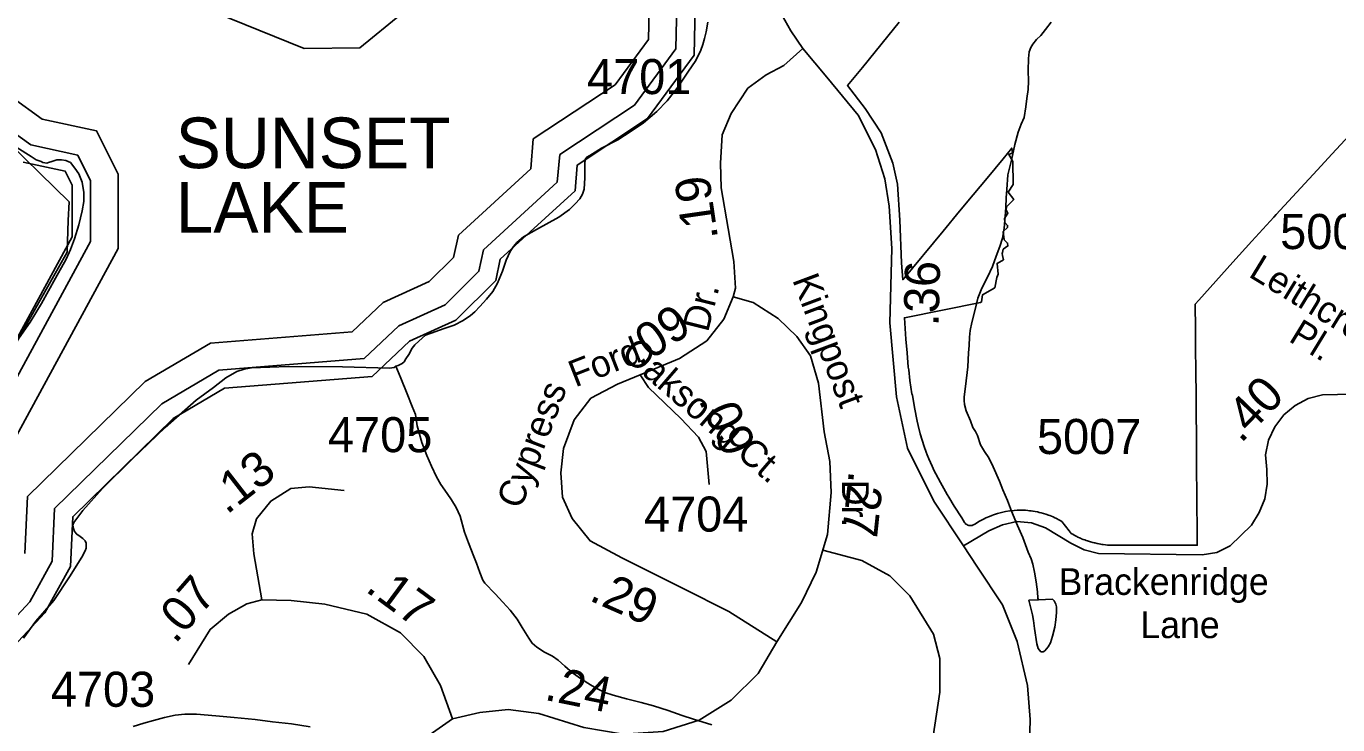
# Model space of a CAD drawing. Extents: x 2001466 to 2224147, y 644118 to 847247.
# Drawn here: x 2060968 to 2065640, y 689110 to 691599 of the extents above; entities that cross this region are included whole.
import ezdxf

# ---------------------------------------------------------------- set-up
doc = ezdxf.new("R2010")
doc.units = 0
for name, color, linetype in [('Exist Boundary Political City Limit New', 7, 'Continuous'), ('Exist Hydrographic Buffer Line', 7, 'Continuous'), ('Exist Hydrographic Lake Shore', 7, 'Continuous'), ('Exist Hydrographic Lake Shore Label', 7, 'Continuous'), ('Exist Hydrographic Misc Water Feature', 7, 'Continuous'), ('Exist Road Non-System Type 51', 7, 'Continuous'), ('Exist Road Secondary Mileage Hundredths English Label', 7, 'Continuous'), ('Exist Road Secondary Type 51 Attributed', 7, 'Continuous'), ('Exist Road Secondary Type 51 Label', 7, 'Continuous'), ('Exist Road Secondary Type 51 Number Label', 7, 'Continuous'), ('Map Preparation Boundary City Limit Buffer Line', 7, 'Continuous')]:
    doc.layers.add(name, color=color, linetype=linetype)

msp = doc.modelspace()

# ---------------------------------------------------------------- linework, layer by layer
at = {"layer": 'Exist Boundary Political City Limit New'}
for points in [[(2064077.9, 691613), (2064037.2, 691563.1), (2063946.9, 691452.2), (2063894.1, 691387.4), (2063956.2, 691305.4), (2064013.8, 691219.3), (2064055, 691111.1), (2064071.1, 691036.2), (2064079.9, 690907.6), (2064086.2, 690755.5), (2064090.1, 690695.9), (2064233.9, 690869.1), (2064292.6, 690939.7), (2064341, 690998), (2064390.8, 691057.8), (2064447.6, 691126.3), (2064478.8, 691164.7), (2064481.5, 691147.5), (2064476.9, 691145.5), (2064467.8, 691141.4), (2064471.2, 691135.6), (2064482.2, 691117.4), (2064483.4, 691035.4), (2064465.5, 691007.7), (2064485.8, 690981.7), (2064459.5, 690955.7), (2064458.6, 690944.7), (2064464.9, 690933.3), (2064453.1, 690913.5), (2064454, 690899.5), (2064463.6, 690889.4), (2064464, 690882.4)], [(2064690, 689792.1), (2064692.1, 689790.8), (2064695.6, 689788.9), (2064700.4, 689786.2), (2064705.8, 689783.4), (2064710.6, 689780.9), (2064714.2, 689779.2), (2064719.8, 689776.7), (2064723.4, 689775.1), (2064727.5, 689773.3), (2064733.5, 689770.9), (2064739.1, 689768.8), (2064743.9, 689767.1), (2064748.6, 689765.4), (2064752.4, 689764.2), (2064759.5, 689762), (2064766.8, 689760), (2064773.1, 689758.4), (2064774.8, 689758), (2064783.4, 689756.1), (2064789.8, 689754.8), (2064795.1, 689753.9), (2064799, 689753.2), (2064804, 689752.5), (2064812, 689751.5), (2064819.9, 689750.8), (2064826.4, 689750.2), (2064834.4, 689749.9), (2064841.4, 689749.7), (2064845.1, 689749.7), (2064953.2, 689749.8), (2065139.2, 689750.1), (2065137.6, 689954.1), (2065137.2, 690000), (2065136.4, 690106), (2065135.1, 690253), (2065133.9, 690401), (2065133.6, 690422.9), (2065132.9, 690520), (2065132.1, 690609), (2065144.8, 690623.2), (2065265.6, 690758), (2065333.5, 690833.8), (2065411.6, 690918.2), (2065420.4, 690927.8), (2065566.4, 691085.7), (2065620, 691143.9), (2065726.4, 691259.4)], [(2060911.4, 690431.7), (2060996.8, 690584.5), (2061082, 690737.3), (2061113.6, 690794.1), (2061118.2, 690907), (2061121, 690973.9), (2061016.6, 691076), (2060906.5, 691183.6)], [(2064464, 690882.4), (2064448.2, 690867.1), (2064451.2, 690838.2), (2064463.5, 690826.4), (2064465.2, 690816.5), (2064448, 690804.6), (2064445.8, 690793.4), (2064444.9, 690788.8), (2064446, 690782.4), (2064448.8, 690767.2), (2064426.2, 690754.2), (2064430.4, 690715.4), (2064425, 690703.5), (2064418, 690667.2), (2064374.8, 690642.2), (2064370.9, 690616.6), (2064367.6, 690614.2), (2064096, 690560.4), (2064101.6, 690484.7), (2064105.6, 690435.2), (2064110.2, 690384.8), (2064111.5, 690374.4), (2064116, 690336.6), (2064123.1, 690288.9), (2064124.5, 690284.4), (2064131.8, 690240.9), (2064141.9, 690191.8), (2064145.5, 690176.6), (2064152.8, 690146.8), (2064166.2, 690101.4), (2064173.8, 690081.1), (2064177.1, 690072), (2064182.9, 690058.1), (2064195.1, 690031.1), (2064201.8, 690015.4), (2064207.9, 690004.2), (2064216.1, 689988.6), (2064224.4, 689973.4), (2064248.5, 689931), (2064254.2, 689921), (2064273.9, 689889.5), (2064300.2, 689847.1), (2064310.4, 689831.4), (2064312.8, 689828.3), (2064315.6, 689825.6), (2064318.9, 689823.3), (2064322.5, 689821.6), (2064326.2, 689820.5), (2064330.1, 689820), (2064334.1, 689820.1), (2064334.9, 689820.2), (2064335.9, 689820.4), (2064338, 689820.8), (2064340.2, 689821.6), (2064341.6, 689822.1), (2064345.1, 689824.1), (2064349.1, 689826.7), (2064361, 689834.1), (2064373.4, 689840.9), (2064380.1, 689844.4), (2064385.9, 689847.1), (2064398.8, 689852.8), (2064407.5, 689856.4), (2064413, 689858.1), (2064427.4, 689862.8), (2064442.1, 689866.6), (2064456.9, 689869.7), (2064471.9, 689872), (2064487, 689873.6), (2064497.9, 689874.8), (2064499.9, 689874.8), (2064503.9, 689874.9), (2064510.4, 689875), (2064515.9, 689874.9), (2064523.4, 689874.6), (2064525.1, 689874.5), (2064527.9, 689874.4), (2064535.4, 689873.9), (2064541.9, 689873.1), (2064548.2, 689872.4), (2064554.2, 689871.5), (2064561.6, 689870.2), (2064570.5, 689868.5), (2064573.4, 689867.9), (2064576.2, 689867.2), (2064583.1, 689865.5), (2064592.2, 689862.9), (2064599.4, 689860.7), (2064608.9, 689857.4), (2064614, 689855.5), (2064619.6, 689853.3), (2064625.6, 689850.8), (2064632.1, 689847.8), (2064635.2, 689846.3), (2064640.8, 689843.7), (2064644.2, 689841.8), (2064651.2, 689838), (2064656.9, 689834.8), (2064683.2, 689800.8), (2064690, 689792.1)]]:
    msp.add_lwpolyline(points, dxfattribs=at)
at = {"layer": 'Exist Hydrographic Buffer Line'}
for points in [[(2063289.2, 691836.1), (2063281.9, 691518.3), (2063135, 691318.1), (2062868.4, 691141.5), (2062859.8, 691043.7), (2062597.3, 690802.9), (2062580.8, 690726.3), (2062461, 690606.9), (2062295.8, 690531.9), (2062171.8, 690415), (2061654.6, 690373.8), (2061451.7, 690254.3), (2061069.5, 689880.3), (2061061.1, 689692.7), (2060981.4, 689547.9), (2060858, 689416.3)], [(2063190.3, 691819.8), (2063184.2, 691551.5), (2063066, 691390.5), (2062774.5, 691197.3), (2062765.1, 691090.4), (2062507.7, 690854.2), (2062490.7, 690775.5), (2062404.1, 690689.2), (2062240.2, 690614.8), (2062129.5, 690510.4), (2061624.1, 690470.2), (2061391.5, 690333), (2060973, 689923.5), (2060963.8, 689720.1)], [(2061480, 691713.8), (2061957.8, 691520.1), (2062156, 691522.1), (2062305.4, 691643.5)], [(2060858, 690002.1), (2061295.9, 690807.2), (2061295.9, 690969.7), (2061295.9, 691071.4), (2061218.7, 691226), (2061025, 691268.1), (2060807.3, 691424.3)], [(2060788.3, 690079.9), (2061197.5, 690832.2), (2061197.5, 690969.7), (2061197.5, 691048.2), (2061151.7, 691139.8), (2060984.2, 691176.2), (2060716.5, 691368.4)]]:
    msp.add_lwpolyline(points, dxfattribs=at)
at = {"layer": 'Exist Hydrographic Lake Shore'}
for points in [[(2063355, 691847), (2063347, 691496.1), (2063181, 691269.8), (2062931, 691104.3), (2062923, 691012.6), (2062657, 690768.6), (2062640.8, 690693.5), (2062499, 690552.1), (2062332.9, 690476.7), (2062200, 690351.5), (2061674.8, 690309.6), (2061491.9, 690201.8), (2061133.9, 689851.5), (2061125.9, 689674.5), (2061034.9, 689509.1), (2060893, 689357.7)], [(2060741.9, 690131.8), (2061131.9, 690848.9), (2061131.9, 690969.7), (2061131.9, 691032.7), (2061107.1, 691082.4), (2060957, 691115)]]:
    msp.add_lwpolyline(points, dxfattribs=at)
at = {"layer": 'Exist Hydrographic Misc Water Feature'}
for points in [[(2063396.3, 691613.3), (2063390.5, 691579.3), (2063384.6, 691555.5), (2063378.2, 691533.3), (2063370.6, 691513.3), (2063352.8, 691477.1), (2063324.5, 691435.2), (2063288.8, 691381.4), (2063250.9, 691333.2), (2063214.8, 691295.2), (2063167, 691255), (2063119, 691222.9), (2063075.4, 691194.7), (2063017.1, 691164.6), (2062975.5, 691138.9), (2062965, 691132.7), (2062959.5, 691124.7), (2062957.7, 691108.7), (2062957.4, 691058.8), (2062955.4, 691018.6), (2062949.9, 691000.8), (2062939.6, 690984.5), (2062923.8, 690966.6), (2062903.9, 690946.5), (2062865.6, 690918.6), (2062786, 690874.3), (2062740.1, 690848.5), (2062715.9, 690828.2), (2062704.2, 690814.1), (2062692.1, 690796.1), (2062678.2, 690766.1), (2062664.4, 690726), (2062646.4, 690684.2), (2062630.2, 690654.2), (2062608.2, 690626.3), (2062584.3, 690600.3), (2062566.4, 690581.9), (2062550.4, 690568.1), (2062524.6, 690550.1), (2062492.6, 690533.9), (2062456.5, 690521.9), (2062410.4, 690505.8), (2062390.9, 690497.8), (2062366.7, 690477.5), (2062353, 690463.8), (2062342.7, 690451.5), (2062330.6, 690429.8), (2062320.8, 690413.5), (2062314.8, 690403.4), (2062307, 690397.8), (2062300.7, 690393.4), (2062292.9, 690389.8), (2062284.9, 690387.7)], [(2064573.7, 689556), (2064571.8, 689562), (2064570, 689584.2), (2064565.7, 689620.1), (2064559.9, 689653.9), (2064553.6, 689682), (2064547.4, 689702), (2064537.4, 689725.8), (2064517.7, 689777.9), (2064499.4, 689820), (2064477.7, 689871.9), (2064463.6, 689909.8), (2064447.4, 689947.9), (2064435.3, 689977.8), (2064412.9, 690029.8), (2064396.9, 690061.5), (2064381.1, 690083.7), (2064366.8, 690107.4), (2064356.7, 690141.4), (2064348.9, 690155.5), (2064340.5, 690169.4), (2064331.1, 690193.5), (2064316.5, 690229.4), (2064310.4, 690251.4), (2064308.5, 690265.5), (2064308.7, 690279.2), (2064314.3, 690315.3), (2064322.7, 690385.5), (2064324.1, 690435.5), (2064326.4, 690461.5), (2064328.4, 690491.3), (2064330.3, 690515.3), (2064336.2, 690543.6), (2064348.1, 690589.3), (2064357.7, 690629.6), (2064371.9, 690665.6), (2064391.8, 690705.5), (2064409.8, 690743.3), (2064423.6, 690779.4), (2064435.7, 690813.7), (2064445.3, 690843.4), (2064451.7, 690879.4), (2064455.4, 690921.4), (2064457.2, 690953.5), (2064459, 690987.4), (2064461.1, 691017.5), (2064465.2, 691069.6), (2064477.3, 691121.7), (2064489, 691177.5), (2064501.1, 691221.5), (2064512.6, 691249.8), (2064523, 691273.8), (2064528.8, 691311.4), (2064532.7, 691341.7), (2064536.6, 691373.5), (2064538.6, 691403.6), (2064536.6, 691441.7), (2064538.4, 691483.6), (2064540.2, 691507.6), (2064546.4, 691523.7), (2064554.2, 691535.5), (2064566.3, 691551.5), (2064582.3, 691565.7), (2064598.3, 691587.7), (2064618.4, 691613.8)], [(2060935, 690477.2), (2060982.8, 690544.9), (2061022.8, 690611.1), (2061072.6, 690701.3), (2061110.3, 690769.4), (2061126.3, 690803.1), (2061140.3, 690841.1), (2061156.3, 690891.4), (2061168, 690941.1), (2061174.1, 690975.1), (2061173.9, 691007.2), (2061167.5, 691043.4), (2061155.9, 691073.2), (2061141.9, 691093.1), (2061125.7, 691113.1), (2061109.5, 691121.2), (2061093.7, 691123.2), (2061077.5, 691123.2), (2061059.5, 691117), (2061047.8, 691113.1), (2061041.6, 691111.2), (2061027.9, 691112.9), (2061021.8, 691117.1), (2061003.5, 691123), (2060985.7, 691135.1), (2060873.5, 691204.8)], [(2062284.9, 690387.7), (2062278.7, 690383.4), (2062262.5, 690381.3), (2062095, 690385.3), (2061901, 690386.7), (2061771, 690382.5), (2061745, 690376.7), (2061718.9, 690368.4), (2061679.2, 690346.5), (2061635.3, 690312.2), (2061573.1, 690266.4), (2061463.6, 690169.9), (2061343.9, 690055.8), (2061239.7, 689951.6), (2061170.2, 689873.6), (2061148.1, 689845.4), (2061138, 689831.5), (2061134.3, 689821.5), (2061136.2, 689809.5), (2061140.5, 689799.5), (2061148.1, 689789.4), (2061160, 689781.5), (2061170, 689773.5), (2061178.2, 689765.8), (2061182.3, 689757.4), (2061182.3, 689739.6), (2061178.2, 689729.7), (2061166.3, 689707.5), (2061122.4, 689637.5), (2061066.7, 689553.5), (2061002.9, 689479.2), (2060959, 689419.3)], [(2063410.8, 689110.1), (2063344.8, 689129.9), (2063304.6, 689143.7), (2063255, 689161.8), (2063202.9, 689177.7), (2063158.8, 689189.3), (2063106.7, 689203.3), (2063058.9, 689215.4), (2063028.8, 689225.2), (2063000.5, 689239.3), (2062978.6, 689253.1), (2062946.6, 689272.9), (2062914.6, 689294.9), (2062886.7, 689319), (2062862.7, 689340.9), (2062842.6, 689354.9), (2062814.7, 689368.8), (2062786.6, 689386.8), (2062770.2, 689400.7), (2062758.3, 689418.7), (2062746.4, 689438.4), (2062734.6, 689456.4), (2062716.5, 689486.3), (2062692.1, 689518.4), (2062666.3, 689546.7), (2062638.6, 689576.4), (2062602.3, 689614.4), (2062594.1, 689626.1), (2062584.5, 689652.3), (2062571.7, 689686.3), (2062562.1, 689710.1), (2062543.9, 689758.3), (2062529.7, 689796.1), (2062513.9, 689854.1), (2062499.8, 689884.2), (2062483.6, 689912.2), (2062467.8, 689934.1), (2062445.4, 689965.9), (2062429.6, 689993.8), (2062411.8, 690031.8), (2062395.6, 690070), (2062377.4, 690115.8), (2062361, 690175.8), (2062355.2, 690215.6), (2062342.9, 690243.9), (2062325.1, 690289.5), (2062302.9, 690345.6), (2062284.9, 690387.7)], [(2064573.7, 689556), (2064539.8, 689553.9), (2064551.9, 689502.1), (2064555.8, 689482.1), (2064560.1, 689453.8), (2064568.3, 689398.3), (2064572.4, 689382.2), (2064582.3, 689370.2), (2064590.3, 689370.2), (2064596, 689374.2), (2064608.1, 689388.2), (2064616.1, 689402.4), (2064624.3, 689426.3), (2064632.3, 689458.4), (2064636, 689484.1), (2064637.8, 689510.2), (2064638.3, 689530), (2064635.6, 689540.2), (2064630.1, 689552), (2064623.7, 689558.2), (2064573.7, 689556)], [(2061979.3, 689103.2), (2061913.5, 689113.2), (2061845.2, 689121.2), (2061783.5, 689128.8), (2061709.3, 689136.9), (2061643.5, 689142.4), (2061575.2, 689148.3), (2061533.6, 689148.5), (2061499.1, 689144.4), (2061461.4, 689136.3), (2061421.4, 689126.2), (2061387.4, 689116.3), (2061349.2, 689103.9)]]:
    msp.add_lwpolyline(points, dxfattribs=at)
at = {"layer": 'Exist Road Non-System Type 51'}
msp.add_lwpolyline([(2063805.6, 689732.4), (2063944.2, 689695.4), (2064044.4, 689640.5), (2064115.5, 689569.3), (2064199.5, 689433.5), (2064222.1, 689346.2), (2064222.1, 689226.5), (2064176.9, 688929)], dxfattribs=at)
at = {"layer": 'Exist Road Secondary Type 51 Attributed'}
for points in [[(2063100.7, 692634.2), (2063227, 692501.2), (2063335.4, 692367.9), (2063398.1, 692269.1), (2063467, 692146.5), (2063519.3, 692011.6), (2063581.2, 691846.5), (2063660.1, 691639.6), (2063691.6, 691582.8), (2063734.2, 691519.6)], [(2063734.2, 691519.6), (2063666.4, 691458.8), (2063603.3, 691425.6), (2063538.6, 691378.3), (2063478.6, 691288.3), (2063447, 691212.5), (2063440.7, 691111.4), (2063443.5, 691023), (2063468.7, 690878.5), (2063488.1, 690760.9), (2063494.4, 690666.1), (2063486.5, 690634.5)], [(2063734.2, 691519.6), (2063819.4, 691417), (2063931.5, 691282.7), (2063993, 691159.6), (2064026.2, 691055.4), (2064041.6, 690958.2), (2064051, 690806.7), (2064043.9, 690542.2), (2064068, 690279.2), (2064107.4, 690095.3), (2064200.5, 689907.4), (2064306.6, 689747.5)], [(2063486.5, 690634.5), (2063453.4, 690554.8), (2063392.6, 690478.2), (2063294.8, 690415.8), (2063155.5, 690356.6)], [(2063486.5, 690634.5), (2063557.1, 690614.8), (2063646.3, 690557.9), (2063713.3, 690494), (2063761.8, 690424.5), (2063790.2, 690327.4), (2063810.8, 690154.5), (2063830.5, 690048.7), (2063835.2, 689938.1), (2063822.6, 689788.1), (2063781.6, 689653.9), (2063729.9, 689545.7), (2063642.3, 689406)], [(2063155.5, 690356.6), (2063074.2, 690323.4), (2062979.6, 690274.5), (2062919.6, 690197.1), (2062881.7, 690094.5), (2062872.3, 690007.6), (2062878.2, 689920.8), (2062912.5, 689845.8), (2062976.4, 689765.2), (2063090, 689705.2), (2063305.4, 689597.1), (2063471.1, 689513.4), (2063642.3, 689406)], [(2063155.5, 690356.6), (2063185.1, 690311.6), (2063299.5, 690201.9), (2063363.4, 690135.5), (2063390.6, 690084.2), (2063400.9, 689965.8)], [(2064306.6, 689747.5), (2064397, 689801.8), (2064445.4, 689822.9), (2064496.8, 689834.7), (2064549.4, 689830.4), (2064598.9, 689812), (2064689, 689756.9), (2064736.6, 689734.1), (2064787.7, 689720.7), (2065156.9, 689716.2), (2065209.1, 689724.6), (2065256.5, 689747.8), (2065332.3, 689821.2), (2065360.1, 689866.1), (2065380.5, 689914.8), (2065388.2, 689967), (2065386.6, 690019.8), (2065382.9, 690072.4), (2065393.2, 690124.2), (2065415.7, 690171.9), (2065447.1, 690214.4), (2065487.9, 690247.9), (2065534.4, 690272.8), (2065585.7, 690285.5), (2065744, 690288.8)], [(2061807.5, 689555.2), (2061779.1, 689719.4), (2061773.6, 689790.5), (2061788.6, 689844.2), (2061839.1, 689907.4), (2061910.9, 689951.6), (2061975.6, 689957.9), (2062100.2, 689944.5)], [(2064306.6, 689747.5), (2064354, 689676), (2064445.1, 689537.9), (2064498, 689407.6), (2064535.1, 689250.5), (2064544.5, 689128.9), (2064539.8, 688956.7), (2064517.3, 688753.8), (2064495.6, 688554.9), (2064480.6, 688417.5)], [(2061807.5, 689555.2), (2061754.2, 689541.8), (2061688.8, 689504.7), (2061623.3, 689450.2), (2061545.9, 689325.5)], [(2062486.8, 689132), (2062443.4, 689250.5), (2062384.7, 689353.9), (2062301, 689437.6), (2062181.9, 689503.9), (2062031.6, 689540.2), (2061912.4, 689552.9), (2061807.5, 689555.2)], [(2063642.3, 689406), (2063574.9, 689293.1), (2063478.6, 689198.3), (2063365, 689127.3), (2063237.2, 689086.2), (2063095.1, 689076.8), (2062954.7, 689100.4), (2062794.1, 689151), (2062684.5, 689164.4), (2062584.3, 689154.1), (2062486.8, 689132)], [(2062486.8, 689132), (2062368.5, 689048.4), (2062327.5, 689016.9), (2062273.9, 688950.6), (2062226.6, 688865.4), (2062188.8, 688780.3), (2062163.5, 688679.3), (2062145.7, 688598.9)]]:
    msp.add_lwpolyline(points, dxfattribs=at)
at = {"layer": 'Map Preparation Boundary City Limit Buffer Line'}
for points in [[(2064077.9, 691613), (2064037.2, 691563.1), (2063946.9, 691452.2), (2063894.1, 691387.4), (2063956.2, 691305.4), (2064013.8, 691219.3), (2064055, 691111.1), (2064071.1, 691036.2), (2064079.9, 690907.6), (2064086.2, 690755.5), (2064090.1, 690695.9), (2064233.9, 690869.1), (2064292.6, 690939.7), (2064341, 690998), (2064390.8, 691057.8), (2064447.6, 691126.3), (2064478.8, 691164.7), (2064481.5, 691147.5), (2064476.9, 691145.5), (2064467.8, 691141.4), (2064471.2, 691135.6), (2064482.2, 691117.4), (2064483.4, 691035.4), (2064465.5, 691007.7), (2064485.8, 690981.7), (2064459.5, 690955.7), (2064458.6, 690944.7), (2064464.9, 690933.3), (2064453.1, 690913.5), (2064454, 690899.5), (2064463.6, 690889.4), (2064464, 690882.4)], [(2064690, 689792.1), (2064692.1, 689790.8), (2064695.6, 689788.9), (2064700.4, 689786.2), (2064705.8, 689783.4), (2064710.6, 689780.9), (2064714.2, 689779.2), (2064719.8, 689776.7), (2064723.4, 689775.1), (2064727.5, 689773.3), (2064733.5, 689770.9), (2064739.1, 689768.8), (2064743.9, 689767.1), (2064748.6, 689765.4), (2064752.4, 689764.2), (2064759.5, 689762), (2064766.8, 689760), (2064773.1, 689758.4), (2064774.8, 689758), (2064783.4, 689756.1), (2064789.8, 689754.8), (2064795.1, 689753.9), (2064799, 689753.2), (2064804, 689752.5), (2064812, 689751.5), (2064819.9, 689750.8), (2064826.4, 689750.2), (2064834.4, 689749.9), (2064841.4, 689749.7), (2064845.1, 689749.7), (2064953.2, 689749.8), (2065139.2, 689750.1), (2065137.6, 689954.1), (2065137.2, 690000), (2065136.4, 690106), (2065135.1, 690253), (2065133.9, 690401), (2065133.6, 690422.9), (2065132.9, 690520), (2065132.1, 690609), (2065144.8, 690623.2), (2065265.6, 690758), (2065333.5, 690833.8), (2065411.6, 690918.2), (2065420.4, 690927.8), (2065566.4, 691085.7), (2065620, 691143.9), (2065726.4, 691259.4)], [(2060911.4, 690431.7), (2060996.8, 690584.5), (2061082, 690737.3), (2061113.6, 690794.1), (2061118.2, 690907), (2061121, 690973.9), (2061016.6, 691076), (2060906.5, 691183.6)], [(2064464, 690882.4), (2064448.2, 690867.1), (2064451.2, 690838.2), (2064463.5, 690826.4), (2064465.2, 690816.5), (2064448, 690804.6), (2064445.8, 690793.4), (2064444.9, 690788.8), (2064446, 690782.4), (2064448.8, 690767.2), (2064426.2, 690754.2), (2064430.4, 690715.4), (2064425, 690703.5), (2064418, 690667.2), (2064374.8, 690642.2), (2064370.9, 690616.6), (2064367.6, 690614.2), (2064096, 690560.4), (2064101.6, 690484.7), (2064105.6, 690435.2), (2064110.2, 690384.8), (2064111.5, 690374.4), (2064116, 690336.6), (2064123.1, 690288.9), (2064124.5, 690284.4), (2064131.8, 690240.9), (2064141.9, 690191.8), (2064145.5, 690176.6), (2064152.8, 690146.8), (2064166.2, 690101.4), (2064173.8, 690081.1), (2064177.1, 690072), (2064182.9, 690058.1), (2064195.1, 690031.1), (2064201.8, 690015.4), (2064207.9, 690004.2), (2064216.1, 689988.6), (2064224.4, 689973.4), (2064248.5, 689931), (2064254.2, 689921), (2064273.9, 689889.5), (2064300.2, 689847.1), (2064310.4, 689831.4), (2064312.8, 689828.3), (2064315.6, 689825.6), (2064318.9, 689823.3), (2064322.5, 689821.6), (2064326.2, 689820.5), (2064330.1, 689820), (2064334.1, 689820.1), (2064334.9, 689820.2), (2064335.9, 689820.4), (2064338, 689820.8), (2064340.2, 689821.6), (2064341.6, 689822.1), (2064345.1, 689824.1), (2064349.1, 689826.7), (2064361, 689834.1), (2064373.4, 689840.9), (2064380.1, 689844.4), (2064385.9, 689847.1), (2064398.8, 689852.8), (2064407.5, 689856.4), (2064413, 689858.1), (2064427.4, 689862.8), (2064442.1, 689866.6), (2064456.9, 689869.7), (2064471.9, 689872), (2064487, 689873.6), (2064497.9, 689874.8), (2064499.9, 689874.8), (2064503.9, 689874.9), (2064510.4, 689875), (2064515.9, 689874.9), (2064523.4, 689874.6), (2064525.1, 689874.5), (2064527.9, 689874.4), (2064535.4, 689873.9), (2064541.9, 689873.1), (2064548.2, 689872.4), (2064554.2, 689871.5), (2064561.6, 689870.2), (2064570.5, 689868.5), (2064573.4, 689867.9), (2064576.2, 689867.2), (2064583.1, 689865.5), (2064592.2, 689862.9), (2064599.4, 689860.7), (2064608.9, 689857.4), (2064614, 689855.5), (2064619.6, 689853.3), (2064625.6, 689850.8), (2064632.1, 689847.8), (2064635.2, 689846.3), (2064640.8, 689843.7), (2064644.2, 689841.8), (2064651.2, 689838), (2064656.9, 689834.8), (2064683.2, 689800.8), (2064690, 689792.1)]]:
    msp.add_lwpolyline(points, dxfattribs=at)

# ---------------------------------------------------------------- texts
at = {"layer": 'Exist Hydrographic Lake Shore Label'}
for s, p in [('SUNSET', (2061500.7, 691093.3)), ('LAKE', (2061500.7, 690863.6))]:
    msp.add_text(s, height=180.45, dxfattribs=at).set_placement(p)
at = {"layer": 'Exist Road Secondary Mileage Hundredths English Label'}
for s, rotation, p in [('.19', 98.1671, (2063432.9, 690843.2)), ('.36', 88.4621, (2064217.8, 690529.2)), ('.09', 34.2904, (2063153.7, 690381.9)), ('.40', 45.9468, (2065294.4, 690110.4)), ('.09', 294.1701, (2063361.6, 690268.3)), ('.13', 37.8391, (2061682.5, 689856.9)), ('.27', 263.8878, (2063898.9, 690017.7)), ('.07', 48.8842, (2061499.1, 689396)), ('.17', 323.4796, (2062172.5, 689588.5)), ('.29', 336.0779, (2062969.4, 689555.1)), ('.24', 348.526, (2062810.9, 689199.8))]:
    msp.add_text(s, height=125, rotation=rotation, dxfattribs=at).set_placement(p)
at = {"layer": 'Exist Road Secondary Type 51 Label'}
for s, rotation, p in [('Leithcroft', 328.5815, (2065318.2, 690709.1)), ('Kingpost', 290.5558, (2063696.1, 690696)), ('Dr.', 75.9638, (2063396.8, 690506)), (' Pl.', 328.5815, (2065430.9, 690497.3)), ('Ford', 21.375, (2062923.6, 690311.6)), ('Oaksong Ct.', 319.2324, (2063082.4, 690426)), ('Cypress', 69.1483, (2062729.9, 689874.9)), ('Dr.', 270, (2063874.3, 689983))]:
    msp.add_text(s, height=95, rotation=rotation, dxfattribs=at).set_placement(p)
for s, p in [('Brackenridge', (2064645.4, 689573)), ('Lane', (2064936.6, 689419.1))]:
    msp.add_text(s, height=95, dxfattribs=at).set_placement(p)
at = {"layer": 'Exist Road Secondary Type 51 Number Label'}
for s, p in [('4701', (2062965.7, 691357)), ('5008', (2065434.6, 690805.1)), ('4705', (2062043.1, 690081.4)), ('5007', (2064568.4, 690074.9)), ('4704', (2063168.7, 689798.6)), ('4703', (2061055.8, 689174.4))]:
    msp.add_text(s, height=125, dxfattribs=at).set_placement(p)

doc.saveas('drawing.dxf')
